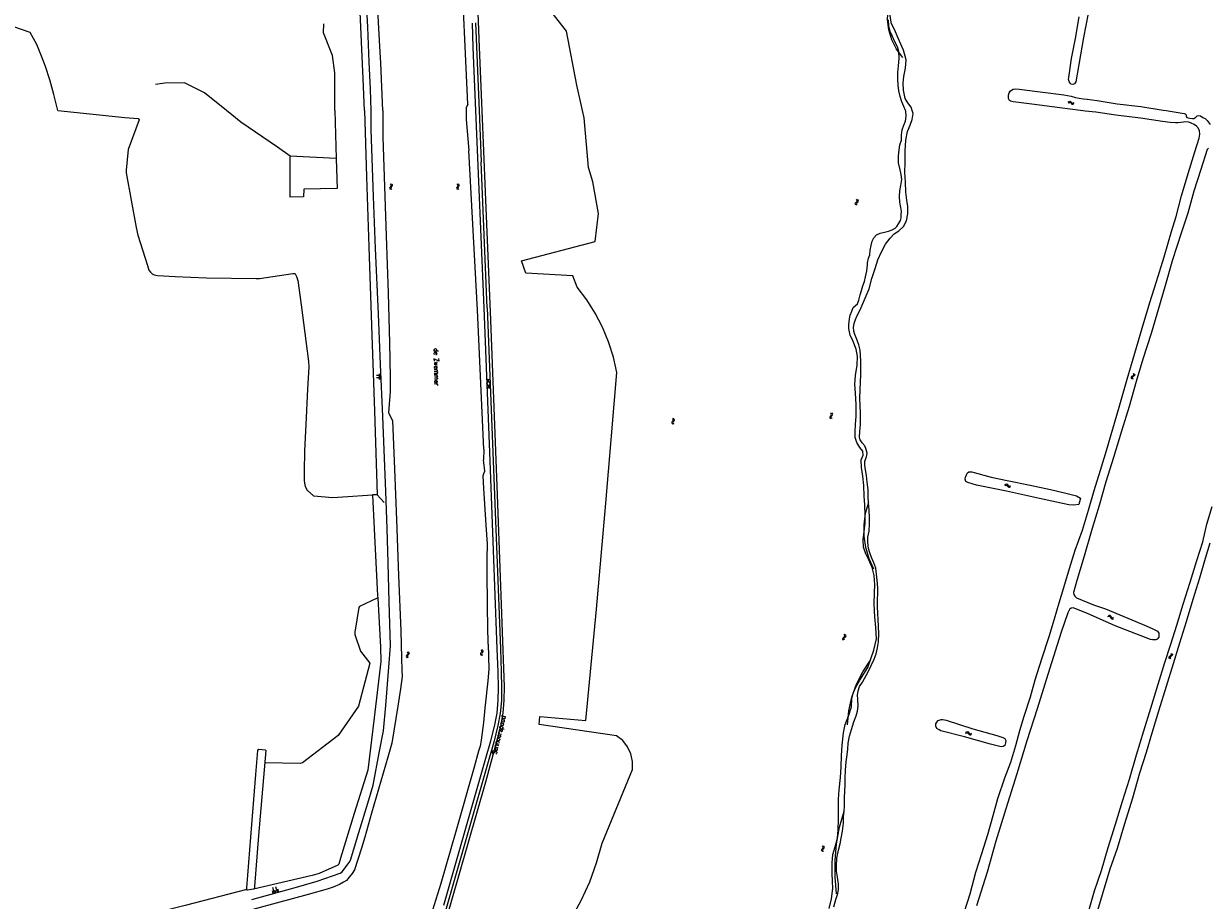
# Model space of a CAD drawing. Header units: metres. Extents: x 189705 to 199106, y 581686 to 588448.
# Tile 534 of 555: x 197695 to 198202, y 586662 to 587037. Entities that reach past the tile are written whole.
import ezdxf

# ---------------------------------------------------------------- set-up
doc = ezdxf.new("R2010")
doc.units = ezdxf.units.M
doc.layers.add('B-WA-OG-GBKN-G', color=7, linetype='Continuous', lineweight=18)
doc.styles.add('Style-STANDARD', font='STANDARD.shx')

msp = doc.modelspace()

# ---------------------------------------------------------------- linework, layer by layer
at = {"layer": 'B-WA-OG-GBKN-G'}
for p, q in [((198142.436, 587003.2), (198142.767, 587003.437)), ((198142.477, 587003.695), (198142.807, 587003.934)), ((198142.767, 587003.437), (198143.085, 587003.519)), ((198142.807, 587003.934), (198143.123, 587004.018)), ((198143.085, 587003.519), (198143.384, 587003.389)), ((198143.123, 587004.018), (198143.434, 587003.883)), ((198143.384, 587003.389), (198143.682, 587003.1)), ((198143.434, 587003.883), (198143.722, 587003.596)), ((198143.682, 587003.1), (198143.97, 587002.811)), ((198143.722, 587003.596), (198144.011, 587003.308)), ((198143.97, 587002.811), (198144.27, 587002.677)), ((198144.011, 587003.308), (198144.312, 587003.174)), ((198144.27, 587002.677), (198144.597, 587002.762)), ((198144.312, 587003.174), (198144.638, 587003.256)), ((198144.597, 587002.762), (198144.928, 587003.001)), ((198144.638, 587003.256), (198144.969, 587003.496)), ((197852.079, 586967.082), (197851.989, 586966.766)), ((197851.989, 586966.766), (197852.119, 586966.454)), ((197852.326, 586967.407), (197852.079, 586967.082)), ((197852.25, 586968.655), (197852.531, 586968.36)), ((197852.57, 586967.743), (197852.326, 586967.407)), ((197852.577, 586967.111), (197852.487, 586966.794)), ((197852.487, 586966.794), (197852.614, 586966.483)), ((197852.531, 586968.36), (197852.657, 586968.057)), ((197852.657, 586968.057), (197852.57, 586967.743)), ((197852.822, 586967.438), (197852.577, 586967.111)), ((197852.745, 586968.684), (197853.029, 586968.391)), ((197853.066, 586967.763), (197852.822, 586967.438)), ((197853.029, 586968.391), (197853.156, 586968.09)), ((197853.156, 586968.09), (197853.066, 586967.763)), ((197880.718, 586967.071), (197880.638, 586966.752)), ((197880.638, 586966.752), (197880.778, 586966.445)), ((197880.953, 586967.404), (197880.718, 586967.071)), ((197880.834, 586968.649), (197881.126, 586968.364)), ((197881.186, 586967.748), (197880.953, 586967.404)), ((197881.126, 586968.364), (197881.262, 586968.065)), ((197881.215, 586967.116), (197881.135, 586966.797)), ((197881.135, 586966.797), (197881.273, 586966.49)), ((197881.262, 586968.065), (197881.186, 586967.748)), ((197881.448, 586967.452), (197881.215, 586967.116)), ((197881.329, 586968.694), (197881.622, 586968.411)), ((197881.681, 586967.785), (197881.448, 586967.452)), ((197881.622, 586968.411), (197881.76, 586968.114)), ((197881.76, 586968.114), (197881.681, 586967.785)), ((197852.119, 586966.454), (197852.402, 586966.16)), ((197852.614, 586966.483), (197852.898, 586966.188)), ((197880.778, 586966.445), (197881.072, 586966.16)), ((197881.273, 586966.49), (197881.566, 586966.205)), ((198052.13, 586961.664), (198051.909, 586962.008)), ((198052.195, 586961.334), (198052.13, 586961.664)), ((198052.622, 586961.596), (198052.401, 586961.94)), ((198051.288, 586960.192), (198051.44, 586960.495)), ((198051.355, 586959.872), (198051.288, 586960.192)), ((198051.577, 586959.53), (198051.355, 586959.872)), ((198051.44, 586960.495), (198051.743, 586960.767)), ((198051.743, 586960.767), (198052.045, 586961.041)), ((198051.785, 586960.127), (198051.931, 586960.419)), ((198051.85, 586959.805), (198051.785, 586960.127)), ((198052.069, 586959.462), (198051.85, 586959.805)), ((198051.931, 586960.419), (198052.235, 586960.701)), ((198052.045, 586961.041), (198052.195, 586961.334)), ((198052.235, 586960.701), (198052.539, 586960.973)), ((198052.539, 586960.973), (198052.689, 586961.266)), ((198052.689, 586961.266), (198052.622, 586961.596)), ((197848.372, 586886.538), (197846.364, 586886.563)), ((197848.366, 586886.036), (197847.362, 586886.049)), ((197848.379, 586887.04), (197847.375, 586887.053)), ((198169.591, 586886.106), (198169.415, 586885.828)), ((198169.415, 586885.828), (198169.451, 586885.493)), ((198169.92, 586886.348), (198169.591, 586886.106)), ((198170.077, 586885.992), (198169.9, 586885.714)), ((198169.9, 586885.714), (198169.934, 586885.379)), ((198170.249, 586886.6), (198169.92, 586886.348)), ((198170.404, 586886.236), (198170.077, 586885.992)), ((198170.201, 586887.566), (198170.387, 586887.203)), ((198170.421, 586886.877), (198170.249, 586886.6)), ((198170.387, 586887.203), (198170.421, 586886.877)), ((198170.731, 586886.479), (198170.404, 586886.236)), ((198170.684, 586887.452), (198170.873, 586887.091)), ((198170.91, 586886.766), (198170.731, 586886.479)), ((198170.873, 586887.091), (198170.91, 586886.766)), ((197848.36, 586885.534), (197846.352, 586885.559)), ((197848.353, 586885.032), (197847.349, 586885.045)), ((197893.619, 586882.963), (197894.654, 586885.091)), ((197893.619, 586882.963), (197894.945, 586881.006)), ((197893.689, 586885.022), (197895.013, 586883.064)), ((197893.98, 586880.936), (197895.013, 586883.064)), ((198169.451, 586885.493), (198169.639, 586885.13)), ((198169.934, 586885.379), (198170.122, 586885.016)), ((198041.019, 586870.287), (198040.737, 586870.583)), ((198041.515, 586870.313), (198041.233, 586870.609)), ((197972.826, 586866.65), (197972.757, 586866.328)), ((197972.757, 586866.328), (197972.907, 586866.026)), ((197973.051, 586866.991), (197972.826, 586866.65)), ((197972.892, 586868.231), (197973.193, 586867.955)), ((197972.907, 586866.026), (197973.209, 586865.751)), ((197973.272, 586867.341), (197973.051, 586866.991)), ((197973.193, 586867.955), (197973.338, 586867.661)), ((197973.321, 586866.711), (197973.252, 586866.39)), ((197973.252, 586866.39), (197973.4, 586866.087)), ((197973.338, 586867.661), (197973.272, 586867.341)), ((197973.544, 586867.054), (197973.321, 586866.711)), ((197973.385, 586868.292), (197973.687, 586868.019)), ((197973.4, 586866.087), (197973.702, 586865.812)), ((197973.766, 586867.395), (197973.544, 586867.054)), ((197973.687, 586868.019), (197973.835, 586867.726)), ((197973.835, 586867.726), (197973.766, 586867.395)), ((198040.469, 586868.683), (198040.561, 586869.009)), ((198040.595, 586868.381), (198040.469, 586868.683)), ((198040.561, 586869.009), (198040.807, 586869.333)), ((198040.877, 586868.087), (198040.595, 586868.381)), ((198040.807, 586869.333), (198041.053, 586869.659)), ((198040.969, 586868.713), (198041.057, 586869.027)), ((198041.093, 586868.409), (198040.969, 586868.713)), ((198041.145, 586869.975), (198041.019, 586870.287)), ((198041.053, 586869.659), (198041.145, 586869.975)), ((198041.057, 586869.027), (198041.303, 586869.361)), ((198041.373, 586868.113), (198041.093, 586868.409)), ((198041.303, 586869.361), (198041.551, 586869.685)), ((198041.643, 586870.001), (198041.515, 586870.313)), ((198041.551, 586869.685), (198041.643, 586870.001)), ((198115.356, 586839.872), (198115.702, 586840.087)), ((198115.702, 586840.087), (198116.023, 586840.148)), ((198116.023, 586840.148), (198116.323, 586839.991)), ((198116.323, 586839.991), (198116.59, 586839.684)), ((198115.279, 586839.381), (198115.627, 586839.594)), ((198115.627, 586839.594), (198115.95, 586839.653)), ((198115.95, 586839.653), (198116.239, 586839.502)), ((198116.239, 586839.502), (198116.515, 586839.193)), ((198116.515, 586839.193), (198116.781, 586838.883)), ((198116.59, 586839.684), (198116.858, 586839.376)), ((198116.781, 586838.883), (198117.071, 586838.728)), ((198116.858, 586839.376), (198117.148, 586839.221)), ((198117.071, 586838.728), (198117.403, 586838.789)), ((198117.148, 586839.221), (198117.48, 586839.28)), ((198117.403, 586838.789), (198117.75, 586839.004)), ((198117.48, 586839.28), (198117.827, 586839.494)), ((198159.455, 586783.358), (198159.84, 586783.49)), ((198159.637, 586783.82), (198160.021, 586783.955)), ((198159.84, 586783.49), (198160.168, 586783.477)), ((198160.021, 586783.955), (198160.348, 586783.945)), ((198160.168, 586783.477), (198160.418, 586783.267)), ((198160.348, 586783.945), (198160.607, 586783.726)), ((198160.418, 586783.267), (198160.62, 586782.905)), ((198160.607, 586783.726), (198160.8, 586783.368)), ((198160.62, 586782.905), (198160.812, 586782.545)), ((198160.8, 586783.368), (198160.995, 586783.009)), ((198160.812, 586782.545), (198161.062, 586782.33)), ((198160.995, 586783.009), (198161.244, 586782.794)), ((198161.062, 586782.33), (198161.399, 586782.318)), ((198161.244, 586782.794), (198161.581, 586782.78)), ((198161.399, 586782.318), (198161.785, 586782.452)), ((198161.581, 586782.78), (198161.967, 586782.914)), ((198045.959, 586773.989), (198046.11, 586774.292)), ((198046.11, 586774.292), (198046.413, 586774.564)), ((198046.413, 586774.564), (198046.716, 586774.838)), ((198046.455, 586773.924), (198046.601, 586774.216)), ((198046.801, 586775.461), (198046.579, 586775.805)), ((198046.601, 586774.216), (198046.905, 586774.498)), ((198046.716, 586774.838), (198046.866, 586775.131)), ((198046.866, 586775.131), (198046.801, 586775.461)), ((198046.905, 586774.498), (198047.21, 586774.77)), ((198047.293, 586775.393), (198047.072, 586775.737)), ((198047.21, 586774.77), (198047.36, 586775.063)), ((198047.36, 586775.063), (198047.293, 586775.393)), ((197890.972, 586769.185), (197891.273, 586768.911)), ((197891.464, 586769.248), (197891.768, 586768.976)), ((197891.768, 586768.976), (197891.916, 586768.684)), ((198046.026, 586773.669), (198045.959, 586773.989)), ((198046.247, 586773.327), (198046.026, 586773.669)), ((198046.52, 586773.602), (198046.455, 586773.924)), ((198046.739, 586773.259), (198046.52, 586773.602)), ((197859.209, 586766.639), (197859.103, 586766.328)), ((197859.103, 586766.328), (197859.216, 586766.01)), ((197859.472, 586766.951), (197859.209, 586766.639)), ((197859.216, 586766.01), (197859.484, 586765.701)), ((197859.461, 586768.201), (197859.727, 586767.892)), ((197859.734, 586767.273), (197859.472, 586766.951)), ((197859.708, 586766.642), (197859.601, 586766.33)), ((197859.601, 586766.33), (197859.712, 586766.013)), ((197859.969, 586766.956), (197859.708, 586766.642)), ((197859.712, 586766.013), (197859.98, 586765.704)), ((197859.727, 586767.892), (197859.836, 586767.583)), ((197859.836, 586767.583), (197859.734, 586767.273)), ((197859.958, 586768.204), (197860.226, 586767.897)), ((197860.23, 586767.268), (197859.969, 586766.956)), ((197860.226, 586767.897), (197860.337, 586767.589)), ((197860.337, 586767.589), (197860.23, 586767.268)), ((197890.912, 586767.604), (197890.844, 586767.282)), ((197890.844, 586767.282), (197890.995, 586766.981)), ((197891.135, 586767.946), (197890.912, 586767.604)), ((197890.995, 586766.981), (197891.299, 586766.707)), ((197891.355, 586768.297), (197891.135, 586767.946)), ((197891.273, 586768.911), (197891.42, 586768.617)), ((197891.407, 586767.667), (197891.339, 586767.345)), ((197891.339, 586767.345), (197891.488, 586767.044)), ((197891.42, 586768.617), (197891.355, 586768.297)), ((197891.628, 586768.011), (197891.407, 586767.667)), ((197891.488, 586767.044), (197891.791, 586766.77)), ((197891.849, 586768.352), (197891.628, 586768.011)), ((197891.916, 586768.684), (197891.849, 586768.352)), ((198185.752, 586766.304), (198185.567, 586766.031)), ((198185.567, 586766.031), (198185.592, 586765.695)), ((198185.592, 586765.695), (198185.77, 586765.326)), ((198186.087, 586766.535), (198185.752, 586766.304)), ((198186.233, 586766.175), (198186.049, 586765.903)), ((198186.049, 586765.903), (198186.072, 586765.567)), ((198186.072, 586765.567), (198186.249, 586765.198)), ((198186.424, 586766.777), (198186.087, 586766.535)), ((198186.568, 586766.409), (198186.233, 586766.175)), ((198186.405, 586767.744), (198186.581, 586767.376)), ((198186.605, 586767.049), (198186.424, 586766.777)), ((198186.902, 586766.642), (198186.568, 586766.409)), ((198186.581, 586767.376), (198186.605, 586767.049)), ((198186.885, 586767.616), (198187.063, 586767.25)), ((198187.09, 586766.923), (198186.902, 586766.642)), ((198187.063, 586767.25), (198187.09, 586766.923)), ((198098.56, 586733.376), (198098.913, 586733.581)), ((198098.649, 586733.865), (198098.999, 586734.072)), ((198098.913, 586733.581), (198099.237, 586733.632)), ((198098.999, 586734.072), (198099.322, 586734.126)), ((198099.237, 586733.632), (198099.522, 586733.474)), ((198099.322, 586734.126), (198099.618, 586733.961)), ((198099.618, 586733.961), (198099.878, 586733.648)), ((198099.878, 586733.648), (198100.139, 586733.334)), ((198099.522, 586733.474), (198099.791, 586733.159)), ((198099.791, 586733.159), (198100.05, 586732.843)), ((198100.05, 586732.843), (198100.337, 586732.681)), ((198100.139, 586733.334), (198100.425, 586733.172)), ((198100.337, 586732.681), (198100.67, 586732.734)), ((198100.425, 586733.172), (198100.758, 586733.223)), ((198100.67, 586732.734), (198101.022, 586732.941)), ((198100.758, 586733.223), (198101.11, 586733.43)), ((198036.85, 586683.318), (198036.953, 586683.64)), ((198036.966, 586683.012), (198036.85, 586683.318)), ((198036.953, 586683.64), (198037.209, 586683.956)), ((198037.239, 586682.709), (198036.966, 586683.012)), ((198037.452, 586684.903), (198037.179, 586685.208)), ((198037.209, 586683.956), (198037.465, 586684.274)), ((198037.351, 586683.331), (198037.449, 586683.642)), ((198037.465, 586683.024), (198037.351, 586683.331)), ((198037.449, 586683.642), (198037.706, 586683.968)), ((198037.568, 586684.587), (198037.452, 586684.903)), ((198037.465, 586684.274), (198037.568, 586684.587)), ((198037.735, 586682.719), (198037.465, 586683.024)), ((198037.948, 586684.913), (198037.676, 586685.218)), ((198037.706, 586683.968), (198037.964, 586684.284)), ((198038.066, 586684.597), (198037.948, 586684.913)), ((198037.964, 586684.284), (198038.066, 586684.597)), ((197803.956, 586665.255), (197803.271, 586667.67)), ((197802.145, 586664.742), (197801.802, 586665.949)), ((197802.748, 586664.913), (197802.064, 586667.327)), ((197803.352, 586665.084), (197803.01, 586666.291)), ((197804.559, 586665.426), (197804.217, 586666.634))]:
    msp.add_line(p, q, dxfattribs=at)
at = {"layer": 'B-WA-OG-GBKN-G', "flags": 128}
for points in [[(197844.052, 587000), (197843.841, 587009.215), (197843.286, 587020.901), (197842.627, 587035.687), (197841.857, 587051.717), (197841.189, 587067.596), (197840.407, 587085.049), (197839.561, 587104.002), (197838.802, 587124.683), (197838.019, 587142.187), (197837.299, 587158.345), (197836.625, 587174.885), (197836.124, 587189.189), (197835.43, 587205.118)], [(197849.031, 587000), (197848.193, 587020.28), (197847.679, 587030.035), (197846.785, 587045.709), (197845.465, 587069.664), (197844.535, 587086.506), (197844.011, 587097.38), (197843.168, 587112.977), (197842.153, 587133.987), (197841.415, 587149.128), (197840.847, 587162.237), (197840.302, 587175.626)], [(197841.297, 587000), (197840.706, 587013.535), (197839.912, 587029.387), (197839.089, 587048.543), (197838.279, 587063.302), (197837.44, 587081.416), (197836.471, 587099.986), (197835.32, 587124.909), (197833.966, 587152.904), (197833.211, 587170.18)], [(197934.603, 587000), (197932.145, 587010.835), (197927.656, 587034.016), (197914.646, 587050.946), (197903.754, 587074.068)], [(197885.427, 587002.702), (197882.466, 587067.63)], [(197888.785, 587067.55), (197890.293, 587027.08), (197891.449, 587000)], [(198075.711, 587000), (198075.289, 587001.493), (198073.751, 587003.316), (198072.672, 587005.177), (198071.965, 587008.672), (198071.844, 587011.72), (198072.168, 587014.596), (198072.742, 587018.113), (198073.081, 587021.669), (198071.984, 587025.898), (198069.66, 587030.981), (198068.155, 587034.687), (198066.881, 587037.124), (198066.38, 587039.585), (198066.113, 587041.993), (198066.515, 587044.817), (198067.318, 587046.2), (198069.27, 587047.135), (198071.406, 587048.397), (198075.104, 587051.066), (198077.63, 587055.596)], [(198071.636, 587022.766), (198068.974, 587026.328), (198066.972, 587030.299), (198065.693, 587034.559), (198065.176, 587038.976), (198065.436, 587043.415)], [(198068.296, 587029.378), (198067.179, 587031.658), (198066.225, 587033.924), (198065.73, 587036.221), (198065.562, 587038.831)], [(198150.991, 587041.603), (198148.957, 587031.313), (198147.047, 587019.796), (198145.792, 587012.319), (198145.135, 587011.419), (198144.461, 587011.212), (198143.794, 587011.345), (198143.246, 587011.687), (198142.824, 587012.394), (198142.631, 587013.363), (198142.686, 587014.148), (198143.851, 587022.279), (198145.535, 587030.873), (198147.162, 587040.102)], [(197709.933, 587000), (197708.243, 587006.829), (197706.488, 587013.143), (197704.738, 587018.872), (197702.973, 587023.331), (197701.001, 587028.245), (197699.632, 587030.852), (197698.086, 587033.482), (197691.157, 587035.789)], [(197828.509, 587000), (197828.542, 587016.18), (197827.591, 587023.517), (197823.724, 587033.244), (197823.883, 587037.089)], [(197887.267, 587037.443), (197887.626, 587027.037), (197888.754, 587000)], [(197888.766, 587037.498), (197890.33, 587000)], [(198072.796, 587000), (198072.153, 587001.708), (198071.309, 587003.738), (198070.584, 587005.964), (198069.893, 587008.412), (198069.705, 587010.918), (198069.551, 587013.639), (198069.567, 587016.366), (198069.851, 587019.197), (198070.11, 587022.276), (198069.943, 587025.226), (198069.375, 587027.314), (198068.296, 587029.378)], [(197782.183, 587000), (197772.781, 587007.639), (197764.186, 587011.813), (197755.728, 587011.693), (197751.846, 587011.152)], [(198116.939, 587005.239), (198116.956, 587006.573), (198117.176, 587007.664), (198117.577, 587008.356), (198118.154, 587008.786), (198118.875, 587009.202), (198119.994, 587009.329), (198121.425, 587009.193), (198131.538, 587007.877), (198140.579, 587006.722), (198143.716, 587006.181), (198145.533, 587005.665), (198147.206, 587005.319), (198149.069, 587005.038), (198150.625, 587004.922), (198154.828, 587004.352), (198163.402, 587002.873), (198173.585, 587001.716), (198183.038, 587000.222), (198184.346, 587000)], [(197885.427, 587002.702), (197884.698, 587001.208), (197884.703, 587000)], [(198147.747, 587000), (198138.925, 587001.181), (198126.851, 587002.772), (198118.869, 587003.748), (198117.811, 587004), (198117.282, 587004.374), (198116.939, 587005.239)], [(197709.933, 587000), (197723.726, 586998.567), (197738.597, 586997.045), (197744.341, 586996.617), (197744.732, 586996.095)], [(197809.466, 586980.539), (197804.034, 586984.298), (197788.352, 586994.995), (197782.183, 587000)], [(197793.04, 586662.18), (197812.09, 586667.544), (197820.942, 586670.134), (197830.781, 586673.491), (197831.516, 586673.953), (197834.669, 586678.038), (197835.223, 586679.007), (197838.867, 586690.874), (197842.736, 586703.505), (197844.955, 586711.221), (197847.695, 586725.728), (197849.4, 586734.509), (197850.357, 586745.345), (197851.666, 586761.649), (197852.429, 586770.781), (197851.843, 586789.669), (197851.345, 586806.396), (197850.909, 586821.115), (197850.416, 586836.876), (197849.097, 586869.057), (197848.137, 586891.349), (197847.282, 586912.956), (197846.012, 586940.892), (197845.153, 586963.236), (197844.057, 586991.859), (197844.052, 587000)], [(197828.509, 587000), (197829.186, 586979.425), (197809.466, 586980.539)], [(197841.297, 587000), (197842.084, 586971.61), (197843.086, 586941.69), (197844.386, 586903.788), (197845.478, 586871.249), (197846.715, 586835.483)], [(197849.031, 587000), (197849.054, 586988.656), (197849.504, 586975.946), (197850.581, 586946.357), (197851.401, 586921.826), (197851.949, 586900.548), (197852.283, 586885.88), (197852.265, 586879.752), (197851.503, 586870.519), (197853.222, 586867.375), (197854.022, 586846.505), (197854.928, 586824.772), (197855.846, 586800.953), (197856.738, 586777.211), (197857.107, 586765.492), (197857.287, 586760.382), (197857.302, 586757.713), (197856.67, 586752.396), (197855.568, 586744.94), (197852.961, 586729.188), (197851.241, 586723.153), (197844.309, 586699.192), (197841.424, 586688.845)], [(197884.703, 587000), (197884.717, 586996.109), (197885.962, 586982.878)], [(197888.754, 587000), (197892.278, 586915.576)], [(197890.33, 587000), (197891.246, 586978.036)], [(197891.449, 587000), (197892.933, 586965.229), (197895.179, 586910.314), (197898.083, 586835.44), (197900.984, 586753.274)], [(197932.254, 586924.451), (197930.39, 586929.256), (197910.311, 586930.358), (197908.494, 586935.676), (197939.989, 586943.954), (197941.404, 586955.917), (197938.949, 586969.466), (197937.143, 586975.559), (197935.319, 586996.843), (197934.603, 587000)], [(198050.593, 586907.251), (198050.778, 586908.901), (198051.352, 586910.604), (198052.095, 586912.247), (198052.773, 586913.592), (198053.887, 586915.67), (198057.25, 586923.729), (198058.363, 586928.172), (198059.777, 586932.379), (198060.902, 586936.155), (198062.509, 586939.472), (198064.181, 586942.763), (198066.191, 586945.359), (198067.963, 586947.21), (198069.955, 586948.472), (198071.911, 586950.297), (198073.201, 586952.804), (198073.826, 586955.784), (198073.771, 586958.962), (198073.388, 586961.71), (198073.007, 586965.008), (198072.747, 586969.521), (198072.578, 586973.55), (198072.632, 586977.788), (198072.622, 586982.667), (198072.926, 586987.335), (198073.671, 586991.06), (198074.779, 586993.803), (198075.689, 586996.22), (198076.051, 586998.796), (198075.711, 587000)], [(198056.557, 586934.766), (198057.021, 586936.766), (198057.517, 586938.281), (198057.74, 586940.249), (198058.067, 586942.301), (198058.485, 586944.072), (198059.235, 586945.515), (198060.463, 586946.793), (198062.009, 586947.526), (198063.789, 586947.965), (198065.517, 586948.326), (198067.049, 586948.974), (198068.36, 586949.683), (198069.121, 586950.354), (198069.877, 586951.509), (198070.633, 586952.932), (198070.925, 586954.141), (198071.015, 586955.481), (198071.045, 586956.724), (198070.842, 586958.464), (198070.372, 586960.761), (198070.184, 586963.24), (198070.435, 586965.705), (198070.776, 586967.934), (198071.216, 586970.503), (198071.021, 586972.629), (198070.563, 586974.625), (198069.867, 586977.583), (198069.785, 586980.572), (198070.049, 586983.148), (198070.449, 586985.318), (198071.051, 586987.304), (198071.136, 586989.41), (198071.354, 586991.724), (198072.06, 586993.808), (198072.831, 586995.486), (198073.146, 586997.611), (198072.917, 586999.678), (198072.796, 587000)], [(198131.19, 586765.237), (198134.284, 586774.82), (198136.614, 586782.337), (198138.586, 586789.224), (198140.642, 586795.799), (198143.044, 586803.979), (198145.44, 586811.815), (198148.532, 586820.417), (198151.195, 586828.98), (198153.546, 586837.362), (198156.229, 586845.99), (198158.84, 586854.527), (198161.621, 586863.675), (198164.239, 586873.025), (198167.713, 586884.993), (198170.977, 586896.13), (198174.059, 586906.837), (198177.369, 586917.805), (198180.299, 586926.868), (198183.511, 586937.42), (198186.737, 586948.265), (198188.618, 586954.616), (198190.951, 586963.448), (198193.806, 586973.04), (198196.641, 586982.313), (198198.508, 586988.189), (198198.781, 586989.875), (198198.72, 586991.282), (198198.137, 586992.547), (198197.319, 586993.351), (198196.312, 586994.09), (198195.095, 586994.634), (198194.113, 586994.969), (198192.687, 586995.195), (198191.801, 586995.015), (198190.66, 586994.856), (198189.416, 586994.781), (198188.315, 586994.771), (198186.147, 586994.876), (198182.794, 586995.374), (198173.36, 586996.783), (198162.826, 586998.091), (198154.297, 586999.296), (198149.652, 586999.745), (198147.747, 587000)], [(198184.346, 587000), (198192.1, 586998.684), (198192.588, 586998.572), (198192.899, 586998.206), (198192.91, 586997.529), (198193.182, 586997.026), (198193.762, 586996.888), (198194.556, 586996.801), (198195.63, 586996.628), (198196.268, 586996.652), (198197.019, 586997.106), (198197.685, 586997.677), (198198.324, 586997.845), (198199.079, 586997.68), (198200.145, 586997.103), (198201.121, 586996.586), (198201.971, 586995.723), (198203.243, 586993.968)], [(197744.732, 586996.095), (197740.094, 586983.348), (197739.279, 586974.42), (197739.26, 586973.352), (197743.478, 586949.958), (197744.182, 586946.682), (197748.343, 586933.61), (197748.989, 586931.732), (197749.603, 586930.82), (197750.293, 586930.061), (197751.185, 586929.71), (197752.609, 586929.412), (197760.259, 586928.919), (197773.549, 586928.354), (197794.89, 586928.086), (197796.339, 586928.093), (197810.529, 586930.177), (197811.392, 586930.207), (197811.622, 586930.081), (197812.161, 586928.94), (197812.729, 586927.29), (197814.133, 586916.797), (197817.213, 586892.533), (197817.352, 586890.321), (197816.871, 586880.683), (197816.064, 586865.652), (197815.516, 586854.335), (197815.437, 586845.487), (197815.408, 586841.571), (197815.516, 586840.428), (197815.828, 586839.107), (197816.65, 586837.459), (197819.406, 586835.109), (197827.743, 586834.391), (197831.908, 586834.616), (197844.683, 586835.447)], [(197889.589, 586914.581), (197885.962, 586982.878)], [(198202.541, 586983.974), (198201.993, 586983.389), (198199.244, 586974.768), (198196.24, 586965.437), (198193.691, 586956.137), (198190.844, 586947.51), (198187.163, 586936.127), (198183.813, 586924.588), (198181.058, 586915.31), (198177.963, 586904.576), (198174.413, 586893.583), (198171.599, 586884.065), (198168.615, 586873.305), (198165.228, 586862.682), (198161.774, 586851.409), (198158.602, 586841.014), (198155.716, 586830.904), (198152.589, 586820.645), (198149.344, 586809.164), (198146.158, 586798.814), (198144.735, 586793.707), (198144.863, 586792.751), (198145.291, 586792.055), (198146.012, 586791.404), (198153.269, 586788.411), (198158.473, 586786.617), (198175.876, 586779.36), (198178.736, 586778.151), (198180.613, 586777.076), (198181.216, 586776.224), (198181.188, 586774.586), (198180.589, 586773.735), (198179.913, 586773.418), (198178.476, 586773.348), (198177.716, 586773.473), (198162.546, 586779.459), (198150.717, 586784.662), (198144.533, 586787.172), (198143.739, 586786.965), (198143.069, 586786.446), (198142.346, 586784.991), (198139.397, 586776.617), (198134.384, 586760.777)], [(197829.186, 586979.425), (197829.187, 586979.398), (197829.485, 586966.687), (197815.26, 586966.331), (197815.1, 586963.076), (197809.41, 586962.944), (197809.466, 586980.539)], [(197893.757, 586915.611), (197891.246, 586978.036)], [(198059.522, 586793.615), (198059.734, 586797.008), (198059.44, 586800.895), (198058.561, 586804.419), (198057.161, 586807.593), (198055.852, 586810.155), (198054.802, 586813.016), (198054.638, 586816.28), (198055.11, 586819.815), (198055.583, 586823.155), (198055.561, 586826.704), (198055.424, 586831.137), (198055.143, 586834.894), (198054.915, 586839.51), (198054.543, 586843.488), (198053.924, 586847.181), (198053.824, 586850.444), (198054.633, 586852.432), (198054.518, 586854.109), (198053.272, 586855.709), (198051.949, 586857.83), (198051.328, 586860.093), (198051.279, 586862.264), (198051.426, 586865.76), (198051.691, 586868.971), (198051.697, 586874.145), (198051.457, 586879.033), (198051.15, 586882.868), (198051.454, 586886.612), (198052.122, 586891.057), (198052.231, 586894.644), (198051.702, 586897.895), (198050.355, 586901.186), (198049.188, 586903.852), (198048.49, 586906.726), (198048.505, 586908.299), (198048.807, 586910.794), (198049.173, 586912.38), (198049.787, 586914.121), (198050.465, 586915.667), (198052.253, 586917.188), (198052.873, 586918.795), (198053.469, 586921.095), (198054.005, 586922.957), (198054.574, 586924.897), (198055.235, 586926.844), (198055.726, 586928.778), (198056.192, 586931.393), (198056.495, 586933.955), (198056.557, 586934.766)], [(197949.32, 586887.809), (197947.804, 586894.446), (197945.734, 586900.931), (197943.123, 586907.218), (197939.99, 586913.262), (197936.359, 586919.02), (197932.254, 586924.451)], [(197892.256, 586855.004), (197889.589, 586914.581)], [(197892.278, 586915.576), (197894.876, 586849.998)], [(197893.757, 586915.611), (197896.375, 586850.056)], [(198060.834, 586787.682), (198060.877, 586790.731), (198060.978, 586793.291), (198060.936, 586795.709), (198060.621, 586798.979), (198060.332, 586801.547), (198060.049, 586804.03), (198059.286, 586806.378), (198058.222, 586808.595), (198057.478, 586810.702), (198057.038, 586812.477), (198056.691, 586815.253), (198056.758, 586817.385), (198057.256, 586819.939), (198057.461, 586823.085), (198057.445, 586825.6), (198057.281, 586828.889), (198057.025, 586832.042), (198056.898, 586834.759), (198056.804, 586837.645), (198056.425, 586840.967), (198056.052, 586843.762), (198055.737, 586846.187), (198055.447, 586848.215), (198055.455, 586849.905), (198056.14, 586851.789), (198056.35, 586853.369), (198055.911, 586854.903), (198055.353, 586856.392), (198054.302, 586857.72), (198053.355, 586859.047), (198053.064, 586860.237), (198053.23, 586862.641), (198053.604, 586865.397), (198053.608, 586868.283), (198053.526, 586870.759), (198053.367, 586873.431), (198053.274, 586877.045), (198053.344, 586880.334), (198053.615, 586883.882), (198053.664, 586886.885), (198053.703, 586889.366), (198053.727, 586892.512), (198053.62, 586895.268), (198053.421, 586897.387), (198052.859, 586899.74), (198051.894, 586902.348), (198051.122, 586904.169), (198050.728, 586905.522), (198050.593, 586907.251)], [(197949.154, 586732.368), (197916.069, 586737.092), (197916.359, 586740.64), (197935.925, 586738.917), (197940.533, 586786.576), (197944.527, 586831.944), (197949.32, 586887.809)], [(197892.256, 586855.004), (197892.159, 586850.496)], [(197892.296, 586849.259), (197892.159, 586850.496)], [(197896.375, 586850.056), (197899.421, 586769.597), (197899.766, 586759.783), (197899.912, 586752.834), (197899.824, 586747.454), (197899.321, 586741.852), (197898.364, 586736.729), (197896.578, 586729.609), (197894.515, 586722.129), (197876.548, 586659.313), (197858.249, 586595.466)], [(197894.191, 586771.588), (197893.877, 586787.044), (197893.763, 586803.443), (197893.787, 586808.172), (197893.83, 586814.351), (197893.353, 586822.662), (197892.277, 586838.191), (197891.994, 586843.554), (197892.318, 586844.598), (197892.694, 586845.643), (197892.296, 586849.259)], [(197894.876, 586849.998), (197897.922, 586769.542)], [(198146.961, 586831.309), (198144.902, 586831.071), (198142.763, 586831.236), (198130.222, 586833.969), (198116.037, 586837.056), (198103.184, 586839.653), (198099.546, 586840.704), (198098.584, 586841.225), (198098.339, 586842.194), (198098.528, 586843.045), (198098.874, 586844.046), (198099.356, 586844.845), (198099.909, 586845.312), (198101.138, 586845.336), (198102.242, 586845.042), (198109.474, 586843.115), (198116.264, 586841.625), (198126.213, 586839.616), (198134.914, 586837.804), (198141.463, 586836.171), (198145.986, 586835.021), (198147.784, 586834.017)], [(197846.715, 586835.483), (197844.683, 586835.447)], [(197844.683, 586835.447), (197845.397, 586820.856), (197846.849, 586792.261), (197846.894, 586791.45)], [(197849.68, 586832.193), (197846.715, 586835.483)], [(198059.267, 586803.655), (198057.208, 586808.144), (198055.803, 586812.879), (198055.079, 586817.765), (198055.053, 586822.704), (198055.723, 586827.597), (198057.077, 586832.347)], [(198147.784, 586834.017), (198146.961, 586831.309)], [(198151.463, 586657.977), (198153.777, 586665.902), (198156.711, 586674.669), (198159.59, 586684.426), (198162.759, 586694.436), (198165.721, 586704.349), (198168.704, 586713.815), (198171.697, 586724.168), (198174.866, 586734.418), (198177.854, 586744.176), (198181.023, 586754.4), (198183.864, 586763.671), (198186.393, 586771.594), (198188.967, 586779.672), (198191.648, 586788.736), (198194.599, 586798.156), (198197.565, 586807.328), (198200.12, 586815.413), (198201.854, 586822.938), (198204.034, 586830.503)], [(198163.506, 586684.141), (198166.68, 586694.696), (198170.111, 586705.731), (198173.187, 586716.388), (198176.036, 586725.329), (198178.357, 586733.621), (198181.314, 586743.041), (198184.482, 586753.499), (198187.516, 586763.224), (198190.21, 586772.158), (198193.059, 586781.196), (198195.951, 586790.842), (198198.773, 586800.003), (198201.275, 586808.38), (198203.284, 586814.96)], [(197846.894, 586791.45), (197848.062, 586770.198), (197848.298, 586764.174), (197845.381, 586740.055), (197842.634, 586717.54), (197836.841, 586698.999), (197830.924, 586679.899), (197830.201, 586677.404), (197829.848, 586676.969), (197821.839, 586673.393), (197818.847, 586672.436), (197793.774, 586666.653)], [(197846.894, 586791.45), (197839.151, 586787.72), (197838.772, 586787.235), (197837.077, 586776.725), (197837.057, 586775.657), (197839.586, 586768.602), (197843.526, 586763.386), (197838.647, 586745.054), (197830.028, 586732.423), (197814.645, 586720.772), (197813.757, 586720.514), (197798.505, 586720.696)], [(198040.158, 586658.366), (198041.086, 586662.499), (198041.755, 586666.957), (198041.629, 586670.025), (198041.412, 586673.301), (198041.366, 586677.955), (198041.761, 586681.425), (198042.766, 586684.843), (198043.681, 586688.417), (198044.037, 586692.069), (198044.108, 586696.645), (198044.14, 586701.221), (198044.145, 586705.173), (198044.475, 586709.163), (198044.989, 586714.414), (198045.229, 586718.912), (198045.378, 586723.903), (198045.709, 586728.323), (198046.249, 586733.548), (198047.008, 586737.161), (198048.377, 586740.747), (198049.76, 586744.749), (198049.869, 586748.116), (198050.379, 586750.546), (198051.552, 586753.184), (198053.22, 586756.145), (198056.698, 586761.484), (198059.204, 586768.981), (198060.341, 586773.88), (198060.152, 586778.743), (198059.703, 586783.28), (198059.424, 586788.623), (198059.522, 586793.615)], [(198042.194, 586659.114), (198042.945, 586662.292), (198043.82, 586664.735), (198044.18, 586666.684), (198044.156, 586668.79), (198043.666, 586671.859), (198043.325, 586674.322), (198043.283, 586676.675), (198043.462, 586679.873), (198044.169, 586683.33), (198044.803, 586686.111), (198045.3, 586688.444), (198045.915, 586691.55), (198046.322, 586694.871), (198046.326, 586697.737), (198046.556, 586699.947), (198046.735, 586702.488), (198046.746, 586705.784), (198046.854, 586708.721), (198047.007, 586711.211), (198047.017, 586714.135), (198047.164, 586717.535), (198047.449, 586721.116), (198047.817, 586724.144), (198048.067, 586726.568), (198048.343, 586729.129), (198048.873, 586732.085), (198049.69, 586735.029), (198050.636, 586738.271), (198051.634, 586740.824), (198052.241, 586742.877), (198052.491, 586745.041), (198052.378, 586747.934), (198052.283, 586749.78), (198052.578, 586751.619), (198053.165, 586753.38), (198054.338, 586755.315), (198056.878, 586759.719), (198059.466, 586765.11), (198060.275, 586767.384), (198060.889, 586769.957), (198061.263, 586772.498), (198061.43, 586776.073), (198061.323, 586779.089), (198061.139, 586782.111), (198060.928, 586784.744), (198060.834, 586787.682)], [(197894.191, 586771.588), (197894.402, 586760.859), (197893.997, 586755.899), (197892.714, 586744.197), (197892.139, 586737.965), (197891.113, 586730.459), (197890.72, 586727.889), (197890.046, 586725.8), (197888.152, 586718.951), (197880.3, 586691.399), (197873.867, 586669.118), (197866.078, 586643.906)], [(197897.922, 586769.542), (197898.267, 586759.741)], [(198047.944, 586737.041), (198048.532, 586742.969), (198049.832, 586748.783), (198051.825, 586754.397), (198054.481, 586759.73), (198057.762, 586764.702)], [(198098.108, 586657.097), (198100.471, 586664.699), (198102.966, 586673.997), (198105.453, 586681.988), (198108.102, 586689.999), (198110.388, 586698.238), (198112.373, 586705.482), (198115.381, 586714.312), (198117.951, 586721.01), (198120.021, 586728.137), (198121.79, 586734.537), (198123.599, 586740.736), (198126.255, 586748.929), (198128.371, 586756.329), (198131.19, 586765.237)], [(197898.267, 586759.741), (197898.412, 586752.831)], [(198134.384, 586760.777), (198129.104, 586743.839), (198124.718, 586730.162), (198120.436, 586715.992), (198115.769, 586700.983), (198111.493, 586687.138), (198107.784, 586673.967), (198103.164, 586659.557)], [(197900.984, 586753.274), (197900.95, 586747.602), (197900.454, 586741.951), (197899.501, 586736.359), (197898.095, 586730.864)], [(197898.412, 586752.831), (197898.325, 586747.534)], [(197898.325, 586747.534), (197897.833, 586742.057)], [(197897.833, 586742.057), (197896.898, 586737.05)], [(198114.535, 586731.581), (198115.307, 586731.112), (198115.69, 586730.371), (198115.643, 586729.24), (198115.284, 586728.201), (198114.614, 586727.76), (198113.958, 586727.65), (198113.165, 586727.716), (198109.258, 586728.724), (198098.084, 586731.88), (198087.974, 586734.448), (198087.227, 586734.858), (198086.253, 586735.451), (198085.806, 586736.388), (198085.852, 586737.395), (198086.191, 586738.123), (198086.855, 586738.798), (198088.097, 586739.329), (198088.806, 586739.302), (198090.216, 586739.014), (198101.573, 586735.327), (198111.954, 586732.421), (198114.535, 586731.581)], [(197896.898, 586737.05), (197895.128, 586729.991)], [(197898.095, 586730.864), (197892.976, 586712.519), (197870.508, 586633.953), (197849.828, 586561.957), (197836.251, 586514.609)], [(197895.128, 586729.991), (197893.071, 586722.535)], [(197955.907, 586717.875), (197955.972, 586721.244), (197955.275, 586724.542), (197953.852, 586727.596), (197951.776, 586730.251), (197949.154, 586732.368)], [(197795.588, 586725.985), (197795.814, 586726.495), (197796.067, 586726.572), (197798.711, 586726.358), (197798.941, 586725.977), (197795.939, 586689.629), (197794.178, 586667.83), (197794.106, 586667.067), (197793.803, 586666.659), (197791.189, 586666.162), (197790.884, 586666.211), (197790.904, 586667.152), (197793.043, 586694.266), (197794.754, 586715.811), (197795.588, 586725.985)], [(197893.071, 586722.535), (197875.106, 586659.726)], [(197942.925, 586686.326), (197955.907, 586717.875)], [(198043.336, 586664.675), (198042.674, 586671.809), (198042.67, 586678.974), (198043.325, 586686.109), (198044.633, 586693.154), (198046.583, 586700.048)], [(197841.424, 586688.845), (197839.938, 586684.156), (197836.923, 586674.975), (197836.02, 586673.373), (197834.745, 586671.841), (197833.471, 586670.41), (197832.234, 586669.587), (197830.522, 586668.597), (197827.796, 586667.443), (197825.291, 586666.71), (197817.117, 586664.431), (197781.309, 586654.685), (197782.515, 586649.766)], [(197913.954, 586633.643), (197919.781, 586640.094), (197925.092, 586646.975), (197929.856, 586654.246), (197934.044, 586661.862), (197937.633, 586669.78), (197940.599, 586677.951), (197942.925, 586686.326)], [(198154.658, 586656.295), (198157.089, 586664.34), (198160.385, 586675.31), (198163.506, 586684.141)], [(197790.889, 586666.443), (197764.498, 586659.689), (197724.337, 586649.484), (197682.054, 586639.121)]]:
    msp.add_lwpolyline(points, dxfattribs=at)

# ---------------------------------------------------------------- texts
at = {"layer": 'B-WA-OG-GBKN-G', "style": 'Style-STANDARD'}
for s, rotation, p in [('de Zwemmer', 271.08849, (197870.903, 586898.152)), ('Sennaerspaad', 76.28353, (197897.659, 586724.147))]:
    msp.add_text(s, height=2, rotation=rotation, dxfattribs=at).set_placement(p)

doc.saveas('drawing.dxf')
